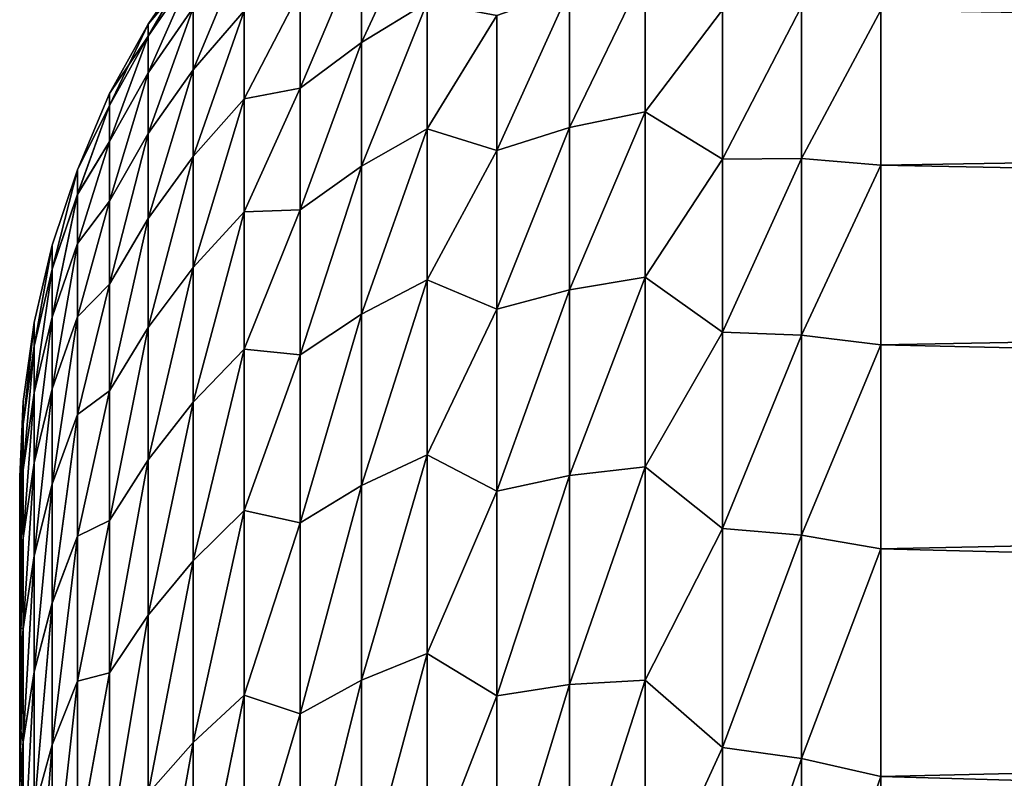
# Model space of a CAD drawing. Header units: metres. Extents: x -46 to 104, y -30 to 30.
# Tile 460 of 656: x 28 to 29.143, y 9.15 to 10.031. Entities that reach past the tile are written whole.
import ezdxf

# ---------------------------------------------------------------- set-up
doc = ezdxf.new("R2010")
doc.units = ezdxf.units.M
doc.layers.add('solid_26_000_502_XXX', color=7, linetype='CONTINUOUS')

msp = doc.modelspace()

# ---------------------------------------------------------------- linework, layer by layer
at = {"layer": 'solid_26_000_502_XXX'}
for points in [[(28.473164, 10.168503, 296.070404), (28.39691, 10.004354, 295.559723), (28.39691, 10.119899, 296.094818)], [(28.473164, 10.168503, 296.070404), (28.473164, 10.05057, 295.528595), (28.39691, 10.004354, 295.559723)], [(28.473164, 10.168503, 299.929596), (28.39691, 10.119899, 299.905182), (28.39691, 10.004354, 300.440277)], [(28.473164, 10.05057, 300.471405), (28.473164, 10.168503, 299.929596), (28.39691, 10.004354, 300.440277)], [(28.39691, 10.119899, 296.094818), (28.325811, 9.951012, 295.590546), (28.325811, 10.064287, 296.118988)], [(28.39691, 10.119899, 296.094818), (28.39691, 10.004354, 295.559723), (28.325811, 9.951012, 295.590546)], [(28.39691, 10.119899, 299.905182), (28.325811, 10.064287, 299.881012), (28.325811, 9.951012, 300.409454)], [(28.39691, 10.004354, 300.440277), (28.39691, 10.119899, 299.905182), (28.325811, 9.951012, 300.409454)], [(28.201468, 9.97226, 296.386475), (28.260479, 10.114372, 296.908142), (28.260479, 10.04108, 296.36618)], [(28.201468, 9.97226, 296.386475), (28.201468, 10.044241, 296.921722), (28.260479, 10.114372, 296.908142)], [(28.201468, 9.97228, 299.613403), (28.260479, 10.04108, 299.63382), (28.260479, 10.114372, 299.091858)], [(28.201468, 10.044252, 299.078156), (28.201468, 9.97228, 299.613403), (28.260479, 10.114372, 299.091858)], [(34.5, 9.950366, 301.352661), (34.5, 10.117248, 300.809143), (29, 10.041648, 301.068451)], [(34.5, 10.117248, 295.190857), (34.5, 9.950366, 294.647339), (29, 10.041648, 294.931549)], [(28.149282, 10.011462, 298.532684), (28.201468, 10.087518, 298.539825), (28.201468, 10.101952, 297.999939)], [(28.149282, 10.025624, 297.999939), (28.201468, 10.101952, 297.999939), (28.201468, 10.087512, 297.460052)], [(28.149282, 10.025624, 297.999939), (28.149282, 10.011462, 298.532684), (28.201468, 10.101952, 297.999939)], [(28.149282, 9.969012, 299.063904), (28.201468, 10.044252, 299.078156), (28.201468, 10.087518, 298.539825)], [(28.149282, 10.011462, 298.532684), (28.149282, 9.969012, 299.063904), (28.201468, 10.087518, 298.539825)], [(28.149282, 9.969002, 296.935974), (28.201468, 10.087512, 297.460052), (28.201468, 10.044241, 296.921722)], [(28.149282, 10.011456, 297.467224), (28.149282, 10.025624, 297.999939), (28.201468, 10.087512, 297.460052)], [(28.149282, 9.969002, 296.935974), (28.149282, 10.011456, 297.467224), (28.201468, 10.087512, 297.460052)], [(28.726152, 10.087124, 295.225372), (28.638491, 9.905324, 294.726044), (28.638491, 10.065413, 295.257416)], [(28.726152, 10.087124, 295.225372), (28.726152, 9.923703, 294.68808), (28.638491, 9.905324, 294.726044)], [(28.726152, 10.087124, 300.774628), (28.638491, 10.065413, 300.742584), (28.638491, 9.905324, 301.273956)], [(28.726152, 9.923703, 301.31192), (28.726152, 10.087124, 300.774628), (28.638491, 9.905324, 301.273956)], [(28.816154, 10.041993, 294.991547), (28.726152, 9.923703, 294.68808), (28.726152, 10.087124, 295.225372)], [(28.816154, 10.041993, 301.008453), (28.726152, 10.087124, 300.774628), (28.726152, 9.923703, 301.31192)], [(28.325811, 10.064287, 296.118988), (28.260479, 9.938766, 295.828918), (28.260479, 10.04108, 296.36618)], [(28.325811, 10.064287, 296.118988), (28.325811, 9.951012, 295.590546), (28.260479, 9.938766, 295.828918)], [(28.325811, 10.064287, 299.881012), (28.260479, 10.04108, 299.63382), (28.260479, 9.938766, 300.171082)], [(28.325811, 9.951012, 300.409454), (28.325811, 10.064287, 299.881012), (28.260479, 9.938766, 300.171082)], [(28.638491, 10.065413, 295.257416), (28.553921, 9.878837, 294.765106), (28.553921, 10.035635, 295.290405)], [(28.638491, 10.065413, 295.257416), (28.638491, 9.905324, 294.726044), (28.553921, 9.878837, 294.765106)], [(28.638491, 10.065413, 300.742584), (28.553921, 10.035635, 300.709595), (28.553921, 9.878837, 301.234894)], [(28.638491, 9.905324, 301.273956), (28.638491, 10.065413, 300.742584), (28.553921, 9.878837, 301.234894)], [(28.473164, 10.05057, 295.528595), (28.39691, 9.860538, 295.031525), (28.39691, 10.004354, 295.559723)], [(28.473164, 10.05057, 295.528595), (28.473164, 9.90379, 294.993866), (28.39691, 9.860538, 295.031525)], [(28.473164, 10.05057, 300.471405), (28.39691, 10.004354, 300.440277), (28.39691, 9.860538, 300.968475)], [(28.473164, 9.90379, 301.006134), (28.473164, 10.05057, 300.471405), (28.39691, 9.860538, 300.968475)], [(28.553921, 10.035635, 295.290405), (28.473164, 9.90379, 294.993866), (28.473164, 10.05057, 295.528595)], [(28.553921, 10.035635, 300.709595), (28.473164, 10.05057, 300.471405), (28.473164, 9.90379, 301.006134)], [(28.149282, 9.898395, 299.592133), (28.201468, 9.97228, 299.613403), (28.201468, 10.044252, 299.078156)], [(28.149282, 9.969012, 299.063904), (28.149282, 9.898395, 299.592133), (28.201468, 10.044252, 299.078156)], [(28.149282, 9.898378, 296.407745), (28.201468, 10.044241, 296.921722), (28.201468, 9.97226, 296.386475)], [(28.149282, 9.898378, 296.407745), (28.149282, 9.969002, 296.935974), (28.201468, 10.044241, 296.921722)], [(28.201468, 9.871778, 295.855835), (28.260479, 10.04108, 296.36618), (28.260479, 9.938766, 295.828918)], [(28.201468, 9.871778, 295.855835), (28.201468, 9.97226, 296.386475), (28.260479, 10.04108, 296.36618)], [(28.201468, 9.871803, 300.144043), (28.260479, 9.938766, 300.171082), (28.260479, 10.04108, 299.63382)], [(28.201468, 9.97228, 299.613403), (28.201468, 9.871803, 300.144043), (28.260479, 10.04108, 299.63382)], [(28.816154, 10.041993, 294.991547), (28.816154, 9.868791, 294.464569), (28.726152, 9.923703, 294.68808)], [(28.816154, 9.868791, 301.535431), (28.816154, 10.041993, 301.008453), (28.726152, 9.923703, 301.31192)], [(28.90773, 10.045985, 294.96048), (28.816154, 9.868791, 294.464569), (28.816154, 10.041993, 294.991547)], [(28.90773, 10.045985, 294.96048), (28.90773, 9.869366, 294.428436), (28.816154, 9.868791, 294.464569)], [(28.90773, 10.045985, 301.03952), (28.816154, 10.041993, 301.008453), (28.816154, 9.868791, 301.535431)], [(28.90773, 9.869366, 301.571564), (28.90773, 10.045985, 301.03952), (28.816154, 9.868791, 301.535431)], [(28.90773, 9.869366, 301.571564), (29, 10.041648, 301.068451), (28.90773, 10.045985, 301.03952)], [(28.90773, 10.045985, 294.96048), (29, 10.041648, 294.931549), (28.90773, 9.869366, 294.428436)], [(28.90773, 9.869366, 301.571564), (29, 9.861685, 301.605164), (29, 10.041648, 301.068451)], [(28.90773, 9.869366, 294.428436), (29, 10.041648, 294.931549), (29, 9.861685, 294.394836)], [(34.5, 9.950366, 301.352661), (29, 10.041648, 301.068451), (29, 9.861685, 301.605164)], [(34.5, 9.950366, 294.647339), (29, 9.861685, 294.394836), (29, 10.041648, 294.931549)], [(28.553921, 10.035635, 295.290405), (28.553921, 9.878837, 294.765106), (28.473164, 9.90379, 294.993866)], [(28.553921, 9.878837, 301.234894), (28.553921, 10.035635, 300.709595), (28.473164, 9.90379, 301.006134)], [(28.104372, 9.930932, 298.525055), (28.149282, 10.011462, 298.532684), (28.149282, 10.025624, 297.999939)], [(28.104372, 9.944802, 297.999908), (28.149282, 10.025624, 297.999939), (28.149282, 10.011456, 297.467224)], [(28.104372, 9.944802, 297.999908), (28.104372, 9.930932, 298.525055), (28.149282, 10.025624, 297.999939)], [(28.104372, 9.889349, 299.048737), (28.149282, 9.969012, 299.063904), (28.149282, 10.011462, 298.532684)], [(28.104372, 9.930932, 298.525055), (28.104372, 9.889349, 299.048737), (28.149282, 10.011462, 298.532684)], [(28.104372, 9.889332, 296.95108), (28.149282, 10.011456, 297.467224), (28.149282, 9.969002, 296.935974)], [(28.104372, 9.930923, 297.474762), (28.104372, 9.944802, 297.999908), (28.149282, 10.011456, 297.467224)], [(28.104372, 9.889332, 296.95108), (28.104372, 9.930923, 297.474762), (28.149282, 10.011456, 297.467224)], [(28.39691, 10.004354, 295.559723), (28.325811, 9.81001, 295.068817), (28.325811, 9.951012, 295.590546)], [(28.39691, 10.004354, 295.559723), (28.39691, 9.860538, 295.031525), (28.325811, 9.81001, 295.068817)], [(28.39691, 10.004354, 300.440277), (28.325811, 9.951012, 300.409454), (28.325811, 9.81001, 300.931183)], [(28.39691, 9.860538, 300.968475), (28.39691, 10.004354, 300.440277), (28.325811, 9.81001, 300.931183)], [(28.149282, 9.799808, 300.115875), (28.201468, 9.871803, 300.144043), (28.201468, 9.97228, 299.613403)], [(28.149282, 9.898395, 299.592133), (28.149282, 9.799808, 300.115875), (28.201468, 9.97228, 299.613403)], [(28.149282, 9.799786, 295.884033), (28.201468, 9.97226, 296.386475), (28.201468, 9.871778, 295.855835)], [(28.149282, 9.799786, 295.884033), (28.149282, 9.898378, 296.407745), (28.201468, 9.97226, 296.386475)], [(28.104372, 9.820171, 299.569489), (28.149282, 9.898395, 299.592133), (28.149282, 9.969012, 299.063904)], [(28.104372, 9.889349, 299.048737), (28.104372, 9.820171, 299.569489), (28.149282, 9.969012, 299.063904)], [(28.104372, 9.820146, 296.430328), (28.149282, 9.969002, 296.935974), (28.149282, 9.898378, 296.407745)], [(28.104372, 9.820146, 296.430328), (28.104372, 9.889332, 296.95108), (28.149282, 9.969002, 296.935974)], [(28.325811, 9.951012, 295.590546), (28.260479, 9.80773, 295.297943), (28.260479, 9.938766, 295.828918)], [(28.325811, 9.951012, 295.590546), (28.325811, 9.81001, 295.068817), (28.260479, 9.80773, 295.297943)], [(28.325811, 9.951012, 300.409454), (28.260479, 9.938766, 300.171082), (28.260479, 9.80773, 300.702057)], [(28.325811, 9.81001, 300.931183), (28.325811, 9.951012, 300.409454), (28.260479, 9.80773, 300.702057)], [(34.5, 9.754284, 301.886353), (34.5, 9.950366, 301.352661), (29, 9.861685, 301.605164)], [(34.5, 9.950366, 294.647339), (34.5, 9.754284, 294.113647), (29, 9.861685, 294.394836)], [(28.067062, 9.856474, 298.264984), (28.104372, 9.930932, 298.525055), (28.104372, 9.944802, 297.999908)], [(28.067066, 9.856468, 297.734406), (28.067062, 9.856474, 298.264984), (28.104372, 9.944802, 297.999908)], [(28.067066, 9.856468, 297.734406), (28.104372, 9.944802, 297.999908), (28.104372, 9.930923, 297.474762)], [(28.201468, 9.743081, 295.331329), (28.260479, 9.938766, 295.828918), (28.260479, 9.80773, 295.297943)], [(28.201468, 9.743081, 295.331329), (28.201468, 9.871778, 295.855835), (28.260479, 9.938766, 295.828918)], [(28.201468, 9.743112, 300.668549), (28.260479, 9.80773, 300.702057), (28.260479, 9.938766, 300.171082)], [(28.201468, 9.871803, 300.144043), (28.201468, 9.743112, 300.668549), (28.260479, 9.938766, 300.171082)], [(28.067057, 9.827939, 298.7948), (28.104372, 9.889349, 299.048737), (28.104372, 9.930932, 298.525055)], [(28.067062, 9.856474, 298.264984), (28.067057, 9.827939, 298.7948), (28.104372, 9.930932, 298.525055)], [(28.06707, 9.827921, 297.20459), (28.067066, 9.856468, 297.734406), (28.104372, 9.930923, 297.474762)], [(28.06707, 9.827921, 297.20459), (28.104372, 9.930923, 297.474762), (28.104372, 9.889332, 296.95108)], [(28.726152, 9.923703, 294.68808), (28.638491, 9.717203, 294.203918), (28.638491, 9.905324, 294.726044)], [(28.726152, 9.923703, 294.68808), (28.726152, 9.731688, 294.160339), (28.638491, 9.717203, 294.203918)], [(28.726152, 9.923703, 301.31192), (28.638491, 9.905324, 301.273956), (28.638491, 9.717203, 301.796082)], [(28.726152, 9.731688, 301.839661), (28.726152, 9.923703, 301.31192), (28.638491, 9.717203, 301.796082)], [(28.816154, 9.868791, 294.464569), (28.726152, 9.731688, 294.160339), (28.726152, 9.923703, 294.68808)], [(28.816154, 9.868791, 301.535431), (28.726152, 9.923703, 301.31192), (28.726152, 9.731688, 301.839661)], [(28.473164, 9.90379, 294.993866), (28.39691, 9.688856, 294.511719), (28.39691, 9.860538, 295.031525)], [(28.473164, 9.90379, 294.993866), (28.473164, 9.728583, 294.467804), (28.39691, 9.688856, 294.511719)], [(28.473164, 9.90379, 301.006134), (28.39691, 9.860538, 300.968475), (28.39691, 9.688856, 301.488281)], [(28.473164, 9.728583, 301.532196), (28.473164, 9.90379, 301.006134), (28.39691, 9.688856, 301.488281)], [(28.553921, 9.878837, 294.765106), (28.473164, 9.728583, 294.467804), (28.473164, 9.90379, 294.993866)], [(28.553921, 9.878837, 301.234894), (28.473164, 9.90379, 301.006134), (28.473164, 9.728583, 301.532196)], [(28.638491, 9.905324, 294.726044), (28.553921, 9.694565, 294.24884), (28.553921, 9.878837, 294.765106)], [(28.638491, 9.905324, 294.726044), (28.638491, 9.717203, 294.203918), (28.553921, 9.694565, 294.24884)], [(28.638491, 9.905324, 301.273956), (28.553921, 9.878837, 301.234894), (28.553921, 9.694565, 301.75116)], [(28.638491, 9.717203, 301.796082), (28.638491, 9.905324, 301.273956), (28.553921, 9.694565, 301.75116)], [(28.067053, 9.770946, 299.322327), (28.104372, 9.820171, 299.569489), (28.104372, 9.889349, 299.048737)], [(28.067057, 9.827939, 298.7948), (28.067053, 9.770946, 299.322327), (28.104372, 9.889349, 299.048737)], [(28.067074, 9.770914, 296.677063), (28.06707, 9.827921, 297.20459), (28.104372, 9.889332, 296.95108)], [(28.067074, 9.770914, 296.677063), (28.104372, 9.889332, 296.95108), (28.104372, 9.820146, 296.430328)], [(28.104372, 9.723591, 300.085876), (28.149282, 9.799808, 300.115875), (28.149282, 9.898395, 299.592133)], [(28.104372, 9.820171, 299.569489), (28.104372, 9.723591, 300.085876), (28.149282, 9.898395, 299.592133)], [(28.104372, 9.723557, 295.913971), (28.149282, 9.898378, 296.407745), (28.149282, 9.799786, 295.884033)], [(28.104372, 9.723557, 295.913971), (28.104372, 9.820146, 296.430328), (28.149282, 9.898378, 296.407745)], [(28.553921, 9.878837, 294.765106), (28.553921, 9.694565, 294.24884), (28.473164, 9.728583, 294.467804)], [(28.553921, 9.694565, 301.75116), (28.553921, 9.878837, 301.234894), (28.473164, 9.728583, 301.532196)], [(28.149282, 9.67353, 300.633606), (28.201468, 9.743112, 300.668549), (28.201468, 9.871803, 300.144043)], [(28.149282, 9.799808, 300.115875), (28.149282, 9.67353, 300.633606), (28.201468, 9.871803, 300.144043)], [(28.149282, 9.673503, 295.366272), (28.201468, 9.871778, 295.855835), (28.201468, 9.743081, 295.331329)], [(28.149282, 9.673503, 295.366272), (28.149282, 9.799786, 295.884033), (28.201468, 9.871778, 295.855835)], [(28.816154, 9.868791, 294.464569), (28.816154, 9.667954, 293.947479), (28.726152, 9.731688, 294.160339)], [(28.816154, 9.667954, 302.052521), (28.816154, 9.868791, 301.535431), (28.726152, 9.731688, 301.839661)], [(28.90773, 9.869366, 294.428436), (28.816154, 9.667954, 293.947479), (28.816154, 9.868791, 294.464569)], [(28.90773, 9.869366, 294.428436), (28.90773, 9.664589, 293.906586), (28.816154, 9.667954, 293.947479)], [(28.90773, 9.869366, 301.571564), (28.816154, 9.868791, 301.535431), (28.816154, 9.667954, 302.052521)], [(28.90773, 9.664589, 302.093414), (28.90773, 9.869366, 301.571564), (28.816154, 9.667954, 302.052521)], [(28.90773, 9.664589, 302.093414), (29, 9.861685, 301.605164), (28.90773, 9.869366, 301.571564)], [(28.90773, 9.869366, 294.428436), (29, 9.861685, 294.394836), (28.90773, 9.664589, 293.906586)], [(28.037838, 9.741123, 298.782166), (28.067057, 9.827939, 298.7948), (28.067062, 9.856474, 298.264984)], [(28.037838, 9.768992, 298.260864), (28.067062, 9.856474, 298.264984), (28.067066, 9.856468, 297.734406)], [(28.037838, 9.768992, 298.260864), (28.037838, 9.741123, 298.782166), (28.067062, 9.856474, 298.264984)], [(28.037838, 9.741096, 297.217499), (28.067066, 9.856468, 297.734406), (28.06707, 9.827921, 297.20459)], [(28.037838, 9.768984, 297.7388), (28.037838, 9.768992, 298.260864), (28.067066, 9.856468, 297.734406)], [(28.037838, 9.741096, 297.217499), (28.037838, 9.768984, 297.7388), (28.067066, 9.856468, 297.734406)], [(28.39691, 9.860538, 295.031525), (28.325811, 9.641675, 294.555267), (28.325811, 9.81001, 295.068817)], [(28.39691, 9.860538, 295.031525), (28.39691, 9.688856, 294.511719), (28.325811, 9.641675, 294.555267)], [(28.39691, 9.860538, 300.968475), (28.325811, 9.81001, 300.931183), (28.325811, 9.641675, 301.444733)], [(28.39691, 9.688856, 301.488281), (28.39691, 9.860538, 300.968475), (28.325811, 9.641675, 301.444733)], [(28.90773, 9.664589, 302.093414), (29, 9.653056, 302.131409), (29, 9.861685, 301.605164)], [(28.90773, 9.664589, 293.906586), (29, 9.861685, 294.394836), (29, 9.653056, 293.868591)], [(34.5, 9.754284, 301.886353), (29, 9.861685, 301.605164), (29, 9.653056, 302.131409)], [(34.5, 9.754284, 294.113647), (29, 9.653056, 293.868591), (29, 9.861685, 294.394836)], [(28.037838, 9.685453, 299.301239), (28.067053, 9.770946, 299.322327), (28.067057, 9.827939, 298.7948)], [(28.037838, 9.741123, 298.782166), (28.037838, 9.685453, 299.301239), (28.067057, 9.827939, 298.7948)], [(28.037838, 9.685409, 296.698425), (28.06707, 9.827921, 297.20459), (28.067074, 9.770914, 296.677063)], [(28.037838, 9.685409, 296.698425), (28.037838, 9.741096, 297.217499), (28.06707, 9.827921, 297.20459)], [(28.067049, 9.685658, 299.846008), (28.104372, 9.723591, 300.085876), (28.104372, 9.820171, 299.569489)], [(28.067053, 9.770946, 299.322327), (28.067049, 9.685658, 299.846008), (28.104372, 9.820171, 299.569489)], [(28.067078, 9.685615, 296.153381), (28.067074, 9.770914, 296.677063), (28.104372, 9.820146, 296.430328)], [(28.067078, 9.685615, 296.153381), (28.104372, 9.820146, 296.430328), (28.104372, 9.723557, 295.913971)], [(28.325811, 9.81001, 295.068817), (28.260479, 9.648346, 294.77478), (28.260479, 9.80773, 295.297943)], [(28.325811, 9.81001, 295.068817), (28.325811, 9.641675, 294.555267), (28.260479, 9.648346, 294.77478)], [(28.325811, 9.81001, 300.931183), (28.260479, 9.80773, 300.702057), (28.260479, 9.648346, 301.22522)], [(28.325811, 9.641675, 301.444733), (28.325811, 9.81001, 300.931183), (28.260479, 9.648346, 301.22522)], [(28.104372, 9.599877, 300.596436), (28.149282, 9.67353, 300.633606), (28.149282, 9.799808, 300.115875)], [(28.104372, 9.723591, 300.085876), (28.104372, 9.599877, 300.596436), (28.149282, 9.799808, 300.115875)], [(28.104372, 9.599834, 295.403412), (28.149282, 9.799786, 295.884033), (28.149282, 9.673503, 295.366272)], [(28.104372, 9.599834, 295.403412), (28.104372, 9.723557, 295.913971), (28.149282, 9.799786, 295.884033)], [(28.201468, 9.586536, 294.814453), (28.260479, 9.80773, 295.297943), (28.260479, 9.648346, 294.77478)], [(28.201468, 9.586536, 294.814453), (28.201468, 9.743081, 295.331329), (28.260479, 9.80773, 295.297943)], [(28.201468, 9.586573, 301.185455), (28.260479, 9.648346, 301.22522), (28.260479, 9.80773, 300.702057)], [(28.201468, 9.743112, 300.668549), (28.201468, 9.586573, 301.185455), (28.260479, 9.80773, 300.702057)], [(28.016783, 9.651859, 298.768982), (28.037838, 9.741123, 298.782166), (28.037838, 9.768992, 298.260864)], [(28.016783, 9.679046, 298.256439), (28.037838, 9.768992, 298.260864), (28.037838, 9.768984, 297.7388)], [(28.016783, 9.679046, 298.256439), (28.016783, 9.651859, 298.768982), (28.037838, 9.768992, 298.260864)], [(28.016783, 9.651833, 297.230713), (28.037838, 9.768984, 297.7388), (28.037838, 9.741096, 297.217499)], [(28.016783, 9.679037, 297.743225), (28.016783, 9.679046, 298.256439), (28.037838, 9.768984, 297.7388)], [(28.016783, 9.651833, 297.230713), (28.016783, 9.679037, 297.743225), (28.037838, 9.768984, 297.7388)], [(28.037838, 9.602144, 299.81662), (28.067049, 9.685658, 299.846008), (28.067053, 9.770946, 299.322327)], [(28.037838, 9.685453, 299.301239), (28.037838, 9.602144, 299.81662), (28.067053, 9.770946, 299.322327)], [(28.037838, 9.602081, 296.183044), (28.067074, 9.770914, 296.677063), (28.067078, 9.685615, 296.153381)], [(28.037838, 9.602081, 296.183044), (28.037838, 9.685409, 296.698425), (28.067074, 9.770914, 296.677063)], [(34.5, 9.529506, 302.408905), (34.5, 9.754284, 301.886353), (29, 9.653056, 302.131409)], [(34.5, 9.754284, 294.113647), (34.5, 9.529506, 293.591095), (29, 9.653056, 293.868591)], [(28.016783, 9.597553, 299.279327), (28.037838, 9.685453, 299.301239), (28.037838, 9.741123, 298.782166)], [(28.016783, 9.651859, 298.768982), (28.016783, 9.597553, 299.279327), (28.037838, 9.741123, 298.782166)], [(28.016783, 9.59751, 296.720367), (28.037838, 9.741096, 297.217499), (28.037838, 9.685409, 296.698425)], [(28.016783, 9.59751, 296.720367), (28.016783, 9.651833, 297.230713), (28.037838, 9.741096, 297.217499)], [(28.149282, 9.519919, 301.143921), (28.201468, 9.586573, 301.185455), (28.201468, 9.743112, 300.668549)], [(28.149282, 9.67353, 300.633606), (28.149282, 9.519919, 301.143921), (28.201468, 9.743112, 300.668549)], [(28.149282, 9.519887, 294.855988), (28.201468, 9.743081, 295.331329), (28.201468, 9.586536, 294.814453)], [(28.149282, 9.519887, 294.855988), (28.149282, 9.673503, 295.366272), (28.201468, 9.743081, 295.331329)], [(28.726152, 9.731688, 294.160339), (28.638491, 9.501583, 293.692535), (28.638491, 9.717203, 294.203918)], [(28.726152, 9.731688, 294.160339), (28.726152, 9.511631, 293.643677), (28.638491, 9.501583, 293.692535)], [(28.726152, 9.731688, 301.839661), (28.638491, 9.717203, 301.796082), (28.638491, 9.501583, 302.307465)], [(28.726152, 9.511631, 302.356323), (28.726152, 9.731688, 301.839661), (28.638491, 9.501583, 302.307465)], [(28.816154, 9.667954, 293.947479), (28.726152, 9.511631, 293.643677), (28.726152, 9.731688, 294.160339)], [(28.816154, 9.667954, 302.052521), (28.726152, 9.731688, 301.839661), (28.726152, 9.511631, 302.356323)], [(28.067045, 9.572324, 300.364349), (28.104372, 9.599877, 300.596436), (28.104372, 9.723591, 300.085876)], [(28.067049, 9.685658, 299.846008), (28.067045, 9.572324, 300.364349), (28.104372, 9.723591, 300.085876)], [(28.067081, 9.572268, 295.63504), (28.067078, 9.685615, 296.153381), (28.104372, 9.723557, 295.913971)], [(28.067081, 9.572268, 295.63504), (28.104372, 9.723557, 295.913971), (28.104372, 9.599834, 295.403412)], [(28.473164, 9.728583, 294.467804), (28.39691, 9.489794, 294.00177), (28.39691, 9.688856, 294.511719)], [(28.473164, 9.728583, 294.467804), (28.473164, 9.525454, 293.951843), (28.39691, 9.489794, 294.00177)], [(28.473164, 9.728583, 301.532196), (28.39691, 9.688856, 301.488281), (28.39691, 9.489794, 301.99823)], [(28.473164, 9.525454, 302.048157), (28.473164, 9.728583, 301.532196), (28.39691, 9.489794, 301.99823)], [(28.553921, 9.694565, 294.24884), (28.473164, 9.525454, 293.951843), (28.473164, 9.728583, 294.467804)], [(28.553921, 9.694565, 301.75116), (28.473164, 9.728583, 301.532196), (28.473164, 9.525454, 302.048157)], [(28.638491, 9.717203, 294.203918), (28.553921, 9.483332, 293.742981), (28.553921, 9.694565, 294.24884)], [(28.638491, 9.717203, 294.203918), (28.638491, 9.501583, 293.692535), (28.553921, 9.483332, 293.742981)], [(28.638491, 9.717203, 301.796082), (28.553921, 9.694565, 301.75116), (28.553921, 9.483332, 302.257019)], [(28.638491, 9.501583, 302.307465), (28.638491, 9.717203, 301.796082), (28.553921, 9.483332, 302.257019)], [(28.016783, 9.516281, 299.786072), (28.037838, 9.602144, 299.81662), (28.037838, 9.685453, 299.301239)], [(28.016783, 9.597553, 299.279327), (28.016783, 9.516281, 299.786072), (28.037838, 9.685453, 299.301239)], [(28.016783, 9.516221, 296.213593), (28.037838, 9.685409, 296.698425), (28.037838, 9.602081, 296.183044)], [(28.016783, 9.516221, 296.213593), (28.016783, 9.59751, 296.720367), (28.037838, 9.685409, 296.698425)], [(28.037838, 9.491431, 300.326813), (28.067045, 9.572324, 300.364349), (28.067049, 9.685658, 299.846008)], [(28.037838, 9.602144, 299.81662), (28.037838, 9.491431, 300.326813), (28.067049, 9.685658, 299.846008)], [(28.037838, 9.491351, 295.672882), (28.067078, 9.685615, 296.153381), (28.067081, 9.572268, 295.63504)], [(28.037838, 9.491351, 295.672882), (28.037838, 9.602081, 296.183044), (28.067078, 9.685615, 296.153381)], [(28.39691, 9.688856, 294.511719), (28.325811, 9.446476, 294.0513), (28.325811, 9.641675, 294.555267)], [(28.39691, 9.688856, 294.511719), (28.39691, 9.489794, 294.00177), (28.325811, 9.446476, 294.0513)], [(28.39691, 9.688856, 301.488281), (28.325811, 9.641675, 301.444733), (28.325811, 9.446476, 301.9487)], [(28.39691, 9.489794, 301.99823), (28.39691, 9.688856, 301.488281), (28.325811, 9.446476, 301.9487)], [(28.553921, 9.694565, 294.24884), (28.553921, 9.483332, 293.742981), (28.473164, 9.525454, 293.951843)], [(28.553921, 9.483332, 302.257019), (28.553921, 9.694565, 301.75116), (28.473164, 9.525454, 302.048157)], [(28.004135, 9.561048, 298.755493), (28.016783, 9.651859, 298.768982), (28.016783, 9.679046, 298.256439)], [(28.004135, 9.587539, 298.251984), (28.016783, 9.679046, 298.256439), (28.016783, 9.679037, 297.743225)], [(28.004135, 9.587539, 298.251984), (28.004135, 9.561048, 298.755493), (28.016783, 9.679046, 298.256439)], [(28.004135, 9.561029, 297.244293), (28.016783, 9.679037, 297.743225), (28.016783, 9.651833, 297.230713)], [(28.004135, 9.587533, 297.747772), (28.004135, 9.587539, 298.251984), (28.016783, 9.679037, 297.743225)], [(28.004135, 9.561029, 297.244293), (28.004135, 9.587533, 297.747772), (28.016783, 9.679037, 297.743225)], [(28.104372, 9.449376, 301.099731), (28.149282, 9.519919, 301.143921), (28.149282, 9.67353, 300.633606)], [(28.104372, 9.599877, 300.596436), (28.104372, 9.449376, 301.099731), (28.149282, 9.67353, 300.633606)], [(28.104372, 9.449326, 294.900116), (28.149282, 9.673503, 295.366272), (28.149282, 9.519887, 294.855988)], [(28.104372, 9.449326, 294.900116), (28.104372, 9.599834, 295.403412), (28.149282, 9.673503, 295.366272)], [(28.816154, 9.667954, 293.947479), (28.816154, 9.440046, 293.441711), (28.726152, 9.511631, 293.643677)], [(28.816154, 9.440046, 302.558289), (28.816154, 9.667954, 302.052521), (28.726152, 9.511631, 302.356323)], [(28.90773, 9.664589, 293.906586), (28.816154, 9.440046, 293.441711), (28.816154, 9.667954, 293.947479)], [(28.90773, 9.664589, 302.093414), (28.816154, 9.667954, 302.052521), (28.816154, 9.440046, 302.558289)], [(28.90773, 9.664589, 293.906586), (28.90773, 9.432241, 293.396393), (28.816154, 9.440046, 293.441711)], [(28.90773, 9.432241, 302.603607), (28.90773, 9.664589, 302.093414), (28.816154, 9.440046, 302.558289)], [(28.90773, 9.432241, 302.603607), (29, 9.653056, 302.131409), (28.90773, 9.664589, 302.093414)], [(28.90773, 9.664589, 293.906586), (29, 9.653056, 293.868591), (28.90773, 9.432241, 293.396393)], [(28.004135, 9.508133, 299.256897), (28.016783, 9.597553, 299.279327), (28.016783, 9.651859, 298.768982)], [(28.004135, 9.561048, 298.755493), (28.004135, 9.508133, 299.256897), (28.016783, 9.651859, 298.768982)], [(28.004135, 9.508102, 296.742859), (28.016783, 9.651833, 297.230713), (28.016783, 9.59751, 296.720367)], [(28.004135, 9.508102, 296.742859), (28.004135, 9.561029, 297.244293), (28.016783, 9.651833, 297.230713)], [(28.90773, 9.432241, 302.603607), (29, 9.41637, 302.64563), (29, 9.653056, 302.131409)], [(28.90773, 9.432241, 293.396393), (29, 9.653056, 293.868591), (29, 9.41637, 293.35437)], [(34.5, 9.529506, 302.408905), (29, 9.653056, 302.131409), (29, 9.41637, 302.64563)], [(34.5, 9.529506, 293.591095), (29, 9.41637, 293.35437), (29, 9.653056, 293.868591)], [(28.201468, 9.402592, 294.306671), (28.260479, 9.648346, 294.77478), (28.260479, 9.461078, 294.260925)], [(28.201468, 9.402592, 294.306671), (28.201468, 9.586536, 294.814453), (28.260479, 9.648346, 294.77478)], [(28.201468, 9.402634, 301.693237), (28.260479, 9.461078, 301.739075), (28.260479, 9.648346, 301.22522)], [(28.201468, 9.586573, 301.185455), (28.201468, 9.402634, 301.693237), (28.260479, 9.648346, 301.22522)], [(28.325811, 9.641675, 294.555267), (28.260479, 9.461078, 294.260925), (28.260479, 9.648346, 294.77478)], [(28.325811, 9.641675, 301.444733), (28.260479, 9.648346, 301.22522), (28.260479, 9.461078, 301.739075)], [(28.325811, 9.641675, 294.555267), (28.325811, 9.446476, 294.0513), (28.260479, 9.461078, 294.260925)], [(28.325811, 9.446476, 301.9487), (28.325811, 9.641675, 301.444733), (28.260479, 9.461078, 301.739075)], [(28.004135, 9.42894, 299.754852), (28.016783, 9.516281, 299.786072), (28.016783, 9.597553, 299.279327)], [(28.004135, 9.508133, 299.256897), (28.004135, 9.42894, 299.754852), (28.016783, 9.597553, 299.279327)], [(28.004135, 9.428898, 296.244934), (28.016783, 9.59751, 296.720367), (28.016783, 9.516221, 296.213593)], [(28.004135, 9.428898, 296.244934), (28.004135, 9.508102, 296.742859), (28.016783, 9.59751, 296.720367)], [(28.016783, 9.408272, 300.287811), (28.037838, 9.491431, 300.326813), (28.037838, 9.602144, 299.81662)], [(28.016783, 9.516281, 299.786072), (28.016783, 9.408272, 300.287811), (28.037838, 9.602144, 299.81662)], [(28.016783, 9.408195, 295.711853), (28.037838, 9.602081, 296.183044), (28.037838, 9.491351, 295.672882)], [(28.016783, 9.408195, 295.711853), (28.016783, 9.516221, 296.213593), (28.037838, 9.602081, 296.183044)], [(28.067041, 9.431272, 300.875824), (28.104372, 9.449376, 301.099731), (28.104372, 9.599877, 300.596436)], [(28.067045, 9.572324, 300.364349), (28.067041, 9.431272, 300.875824), (28.104372, 9.599877, 300.596436)], [(28.067085, 9.431202, 295.123566), (28.067081, 9.572268, 295.63504), (28.104372, 9.599834, 295.403412)], [(28.067085, 9.431202, 295.123566), (28.104372, 9.599834, 295.403412), (28.104372, 9.449326, 294.900116)], [(28.004135, 9.587539, 298.251984), (28, 9.5, 297.999664), (28, 9.49642, 298.260681)], [(28.004135, 9.587533, 297.747772), (28, 9.5, 297.999664), (28.004135, 9.587539, 298.251984)], [(28.004135, 9.587539, 298.251984), (28, 9.49642, 298.260681), (28, 9.485675, 298.521515)], [(28.004135, 9.587539, 298.251984), (28, 9.485675, 298.521515), (28.004135, 9.561048, 298.755493)], [(28.004135, 9.587533, 297.747772), (28, 9.496403, 297.738647), (28, 9.5, 297.999664)], [(28.004135, 9.561029, 297.244293), (28, 9.496403, 297.738647), (28.004135, 9.587533, 297.747772)], [(28.149282, 9.339409, 301.645355), (28.201468, 9.402634, 301.693237), (28.201468, 9.586573, 301.185455)], [(28.149282, 9.519919, 301.143921), (28.149282, 9.339409, 301.645355), (28.201468, 9.586573, 301.185455)], [(28.149282, 9.339371, 294.354553), (28.201468, 9.586536, 294.814453), (28.201468, 9.402592, 294.306671)], [(28.149282, 9.339371, 294.354553), (28.149282, 9.519887, 294.855988), (28.201468, 9.586536, 294.814453)], [(28.037838, 9.353632, 300.830353), (28.067041, 9.431272, 300.875824), (28.067045, 9.572324, 300.364349)], [(28.037838, 9.491431, 300.326813), (28.037838, 9.353632, 300.830353), (28.067045, 9.572324, 300.364349)], [(28.037838, 9.353535, 295.169342), (28.067081, 9.572268, 295.63504), (28.067085, 9.431202, 295.123566)], [(28.037838, 9.353535, 295.169342), (28.037838, 9.491351, 295.672882), (28.067081, 9.572268, 295.63504)], [(28.004135, 9.561048, 298.755493), (28, 9.485675, 298.521515), (28, 9.467763, 298.781921)], [(28.004135, 9.561048, 298.755493), (28, 9.467763, 298.781921), (28, 9.442705, 299.041779)], [(28.004135, 9.561048, 298.755493), (28, 9.442705, 299.041779), (28.004135, 9.508133, 299.256897)], [(28.004135, 9.561029, 297.244293), (28, 9.46771, 297.217407), (28, 9.485639, 297.477844)], [(28.004135, 9.508102, 296.742859), (28, 9.46771, 297.217407), (28.004135, 9.561029, 297.244293)], [(28.004135, 9.561029, 297.244293), (28, 9.485639, 297.477844), (28, 9.496403, 297.738647)], [(28.473164, 9.525454, 293.951843), (28.39691, 9.263912, 293.503113), (28.39691, 9.489794, 294.00177)], [(28.473164, 9.525454, 293.951843), (28.473164, 9.294984, 293.44751), (28.39691, 9.263912, 293.503113)], [(28.473164, 9.525454, 302.048157), (28.39691, 9.489794, 301.99823), (28.39691, 9.263912, 302.496887)], [(28.473164, 9.294985, 302.55249), (28.473164, 9.525454, 302.048157), (28.39691, 9.263912, 302.496887)], [(28.553921, 9.483332, 293.742981), (28.473164, 9.294984, 293.44751), (28.473164, 9.525454, 293.951843)], [(28.553921, 9.483332, 302.257019), (28.473164, 9.525454, 302.048157), (28.473164, 9.294985, 302.55249)], [(34.5, 9.276902, 302.918243), (34.5, 9.529506, 302.408905), (29, 9.41637, 302.64563)], [(34.5, 9.529506, 293.591095), (34.5, 9.276902, 293.081757), (29, 9.41637, 293.35437)], [(28.004135, 9.323689, 300.247955), (28.016783, 9.408272, 300.287811), (28.016783, 9.516281, 299.786072)], [(28.004135, 9.42894, 299.754852), (28.004135, 9.323689, 300.247955), (28.016783, 9.516281, 299.786072)], [(28.004135, 9.323634, 295.751831), (28.016783, 9.516221, 296.213593), (28.016783, 9.408195, 295.711853)], [(28.004135, 9.323634, 295.751831), (28.004135, 9.428898, 296.244934), (28.016783, 9.516221, 296.213593)], [(28.104372, 9.272507, 301.594391), (28.149282, 9.339409, 301.645355), (28.149282, 9.519919, 301.143921)], [(28.104372, 9.449376, 301.099731), (28.104372, 9.272507, 301.594391), (28.149282, 9.519919, 301.143921)], [(28.104372, 9.272448, 294.405457), (28.149282, 9.519887, 294.855988), (28.149282, 9.339371, 294.354553)], [(28.104372, 9.272448, 294.405457), (28.104372, 9.449326, 294.900116), (28.149282, 9.519887, 294.855988)], [(28.004135, 9.508133, 299.256897), (28, 9.442705, 299.041779), (28, 9.410518, 299.300812)], [(28.004135, 9.508133, 299.256897), (28, 9.410518, 299.300812), (28, 9.371222, 299.558899)], [(28.004135, 9.508133, 299.256897), (28, 9.371222, 299.558899), (28.004135, 9.42894, 299.754852)], [(28.004135, 9.508102, 296.742859), (28, 9.410429, 296.698547), (28, 9.442634, 296.957581)], [(28.004135, 9.428898, 296.244934), (28, 9.410429, 296.698547), (28.004135, 9.508102, 296.742859)], [(28.004135, 9.508102, 296.742859), (28, 9.442634, 296.957581), (28, 9.46771, 297.217407)], [(28.638491, 9.501583, 293.692535), (28.553921, 9.245726, 293.248962), (28.553921, 9.483332, 293.742981)], [(28.638491, 9.501583, 293.692535), (28.638491, 9.259073, 293.193359), (28.553921, 9.245726, 293.248962)], [(28.638491, 9.501583, 302.307465), (28.553921, 9.483332, 302.257019), (28.553921, 9.245726, 302.751038)], [(28.638491, 9.259073, 302.806641), (28.638491, 9.501583, 302.307465), (28.553921, 9.245726, 302.751038)], [(28.726152, 9.511631, 293.643677), (28.638491, 9.259073, 293.193359), (28.638491, 9.501583, 293.692535)], [(28.726152, 9.511631, 293.643677), (28.726152, 9.264167, 293.139557), (28.638491, 9.259073, 293.193359)], [(28.726152, 9.511631, 302.356323), (28.638491, 9.501583, 302.307465), (28.638491, 9.259073, 302.806641)], [(28.726152, 9.264167, 302.860443), (28.726152, 9.511631, 302.356323), (28.638491, 9.259073, 302.806641)], [(28.816154, 9.440046, 293.441711), (28.726152, 9.264167, 293.139557), (28.726152, 9.511631, 293.643677)], [(28.816154, 9.440046, 302.558289), (28.726152, 9.511631, 302.356323), (28.726152, 9.264167, 302.860443)], [(28, 6.996882, 297.791229), (28, 9.5, 297.999664), (28, 9.496403, 297.738647)], [(28, 6.996882, 298.208771), (28, 9.49642, 298.260681), (28, 9.5, 297.999664)], [(28, 7, 298), (28, 6.996882, 298.208771), (28, 9.5, 297.999664)], [(28, 6.996882, 297.791229), (28, 7, 298), (28, 9.5, 297.999664)], [(28, 6.98755, 298.417297), (28, 9.485675, 298.521515), (28, 9.49642, 298.260681)], [(28, 6.996882, 298.208771), (28, 6.98755, 298.417297), (28, 9.49642, 298.260681)], [(28, 6.98755, 297.582703), (28, 9.496403, 297.738647), (28, 9.485639, 297.477844)], [(28, 6.98755, 297.582703), (28, 6.996882, 297.791229), (28, 9.496403, 297.738647)], [(28.016783, 9.273827, 300.783142), (28.037838, 9.353632, 300.830353), (28.037838, 9.491431, 300.326813)], [(28.016783, 9.408272, 300.287811), (28.016783, 9.273827, 300.783142), (28.037838, 9.491431, 300.326813)], [(28.016783, 9.273733, 295.216553), (28.037838, 9.491351, 295.672882), (28.037838, 9.353535, 295.169342)], [(28.016783, 9.273733, 295.216553), (28.016783, 9.408195, 295.711853), (28.037838, 9.491351, 295.672882)], [(28.39691, 9.489794, 294.00177), (28.325811, 9.224957, 293.55835), (28.325811, 9.446476, 294.0513)], [(28.39691, 9.489794, 294.00177), (28.39691, 9.263912, 293.503113), (28.325811, 9.224957, 293.55835)], [(28.39691, 9.489794, 301.99823), (28.325811, 9.446476, 301.9487), (28.325811, 9.224957, 302.44165)], [(28.39691, 9.263912, 302.496887), (28.39691, 9.489794, 301.99823), (28.325811, 9.224957, 302.44165)], [(28, 6.950295, 298.832703), (28, 9.467763, 298.781921), (28, 9.485675, 298.521515)], [(28, 6.98755, 298.417297), (28, 6.950295, 298.832703), (28, 9.485675, 298.521515)], [(28, 6.98755, 297.582703), (28, 9.485639, 297.477844), (28, 9.46771, 297.217407)], [(28.553921, 9.483332, 293.742981), (28.553921, 9.245726, 293.248962), (28.473164, 9.294984, 293.44751)], [(28.553921, 9.245726, 302.751038), (28.553921, 9.483332, 302.257019), (28.473164, 9.294985, 302.55249)], [(28, 6.922369, 299.039581), (28, 9.442705, 299.041779), (28, 9.467763, 298.781921)], [(28, 6.950295, 298.832703), (28, 6.922369, 299.039581), (28, 9.467763, 298.781921)], [(28, 6.950295, 297.167297), (28, 9.46771, 297.217407), (28, 9.442634, 296.957581)], [(28, 6.950295, 297.167297), (28, 6.98755, 297.582703), (28, 9.46771, 297.217407)], [(28.201468, 9.191772, 293.809448), (28.260479, 9.461078, 294.260925), (28.260479, 9.246466, 293.757874)], [(28.201468, 9.191772, 293.809448), (28.201468, 9.402592, 294.306671), (28.260479, 9.461078, 294.260925)], [(28.201468, 9.191821, 302.19046), (28.260479, 9.246466, 302.242126), (28.260479, 9.461078, 301.739075)], [(28.201468, 9.402634, 301.693237), (28.201468, 9.191821, 302.19046), (28.260479, 9.461078, 301.739075)], [(28.325811, 9.446476, 294.0513), (28.260479, 9.246466, 293.757874), (28.260479, 9.461078, 294.260925)], [(28.325811, 9.446476, 301.9487), (28.260479, 9.461078, 301.739075), (28.260479, 9.246466, 302.242126)], [(28.067038, 9.26291, 301.378998), (28.104372, 9.272507, 301.594391), (28.104372, 9.449376, 301.099731)], [(28.067041, 9.431272, 300.875824), (28.067038, 9.26291, 301.378998), (28.104372, 9.449376, 301.099731)], [(28.067089, 9.262826, 294.620392), (28.067085, 9.431202, 295.123566), (28.104372, 9.449326, 294.900116)], [(28.067089, 9.262826, 294.620392), (28.104372, 9.449326, 294.900116), (28.104372, 9.272448, 294.405457)], [(28.325811, 9.446476, 294.0513), (28.325811, 9.224957, 293.55835), (28.260479, 9.246466, 293.757874)], [(28.325811, 9.224957, 302.44165), (28.325811, 9.446476, 301.9487), (28.260479, 9.246466, 302.242126)], [(28, 6.888287, 299.245605), (28, 9.410518, 299.300812), (28, 9.442705, 299.041779)], [(28, 6.922369, 299.039581), (28, 6.888287, 299.245605), (28, 9.442705, 299.041779)], [(28, 6.888287, 296.754395), (28, 9.442634, 296.957581), (28, 9.410429, 296.698547)], [(28, 6.922369, 296.960419), (28, 6.950295, 297.167297), (28, 9.442634, 296.957581)], [(28, 6.888287, 296.754395), (28, 6.922369, 296.960419), (28, 9.442634, 296.957581)], [(28.816154, 9.440046, 293.441711), (28.816154, 9.185703, 292.94873), (28.726152, 9.264167, 293.139557)], [(28.816154, 9.185703, 303.05127), (28.816154, 9.440046, 302.558289), (28.726152, 9.264167, 302.860443)], [(28.90773, 9.432241, 293.396393), (28.816154, 9.185703, 292.94873), (28.816154, 9.440046, 293.441711)], [(28.90773, 9.432241, 302.603607), (28.816154, 9.440046, 302.558289), (28.816154, 9.185703, 303.05127)], [(28.90773, 9.432241, 293.396393), (28.90773, 9.172984, 292.899323), (28.816154, 9.185703, 292.94873)], [(28.90773, 9.172984, 303.100677), (28.90773, 9.432241, 302.603607), (28.816154, 9.185703, 303.05127)], [(28.90773, 9.172984, 303.100677), (29, 9.41637, 302.64563), (28.90773, 9.432241, 302.603607)], [(28.90773, 9.432241, 293.396393), (29, 9.41637, 293.35437), (28.90773, 9.172984, 292.899323)], [(28.004135, 9.42894, 299.754852), (28, 9.371222, 299.558899), (28, 9.324857, 299.815765)], [(28.004135, 9.42894, 299.754852), (28, 9.324857, 299.815765), (28, 9.271442, 300.07132)], [(28.004135, 9.42894, 299.754852), (28, 9.271442, 300.07132), (28.004135, 9.323689, 300.247955)], [(28.004135, 9.428898, 296.244934), (28, 9.324733, 296.183594), (28, 9.371116, 296.44046)], [(28.004135, 9.323634, 295.751831), (28, 9.324733, 296.183594), (28.004135, 9.428898, 296.244934)], [(28.004135, 9.428898, 296.244934), (28, 9.371116, 296.44046), (28, 9.410429, 296.698547)], [(28.037838, 9.189139, 301.325806), (28.067038, 9.26291, 301.378998), (28.067041, 9.431272, 300.875824)], [(28.037838, 9.353632, 300.830353), (28.037838, 9.189139, 301.325806), (28.067041, 9.431272, 300.875824)], [(28.037838, 9.189025, 294.673889), (28.067085, 9.431202, 295.123566), (28.067089, 9.262826, 294.620392)], [(28.037838, 9.189025, 294.673889), (28.037838, 9.353535, 295.169342), (28.067085, 9.431202, 295.123566)], [(28, 6.848075, 299.45047), (28, 9.371222, 299.558899), (28, 9.410518, 299.300812)], [(28, 6.888287, 299.245605), (28, 6.848075, 299.45047), (28, 9.410518, 299.300812)], [(28, 6.848075, 296.54953), (28, 9.410429, 296.698547), (28, 9.371116, 296.44046)], [(28, 6.848075, 296.54953), (28, 6.888287, 296.754395), (28, 9.410429, 296.698547)], [(28.90773, 9.172984, 303.100677), (29, 9.152313, 303.146362), (29, 9.41637, 302.64563)], [(28.90773, 9.172984, 292.899323), (29, 9.41637, 293.35437), (29, 9.152313, 292.853638)], [(34.5, 9.276902, 302.918243), (29, 9.41637, 302.64563), (29, 9.152313, 303.146362)], [(34.5, 9.276902, 293.081757), (29, 9.152313, 292.853638), (29, 9.41637, 293.35437)], [(28.004135, 9.192668, 300.734833), (28.016783, 9.273827, 300.783142), (28.016783, 9.408272, 300.287811)], [(28.004135, 9.323689, 300.247955), (28.004135, 9.192668, 300.734833), (28.016783, 9.408272, 300.287811)], [(28.004135, 9.192602, 295.264954), (28.016783, 9.408195, 295.711853), (28.016783, 9.273733, 295.216553)], [(28.004135, 9.192602, 295.264954), (28.004135, 9.323634, 295.751831), (28.016783, 9.408195, 295.711853)], [(28.149282, 9.132509, 302.136475), (28.201468, 9.191821, 302.19046), (28.201468, 9.402634, 301.693237)], [(28.149282, 9.339409, 301.645355), (28.149282, 9.132509, 302.136475), (28.201468, 9.402634, 301.693237)], [(28.149282, 9.132466, 293.863434), (28.201468, 9.402592, 294.306671), (28.201468, 9.191772, 293.809448)], [(28.149282, 9.132466, 293.863434), (28.149282, 9.339371, 294.354553), (28.201468, 9.402592, 294.306671)], [(28, 6.801792, 299.653961), (28, 9.324857, 299.815765), (28, 9.371222, 299.558899)], [(28, 6.848075, 299.45047), (28, 6.801792, 299.653961), (28, 9.371222, 299.558899)], [(28, 6.801792, 296.346039), (28, 9.371116, 296.44046), (28, 9.324733, 296.183594)], [(28, 6.801792, 296.346039), (28, 6.848075, 296.54953), (28, 9.371116, 296.44046)], [(28.016783, 9.113326, 301.27063), (28.037838, 9.189139, 301.325806), (28.037838, 9.353632, 300.830353)], [(28.016783, 9.273827, 300.783142), (28.016783, 9.113326, 301.27063), (28.037838, 9.353632, 300.830353)], [(28.016783, 9.113215, 294.729065), (28.037838, 9.353535, 295.169342), (28.037838, 9.189025, 294.673889)], [(28.016783, 9.113215, 294.729065), (28.016783, 9.273733, 295.216553), (28.037838, 9.353535, 295.169342)], [(28.104372, 9.069763, 302.079041), (28.149282, 9.132509, 302.136475), (28.149282, 9.339409, 301.645355)], [(28.104372, 9.272507, 301.594391), (28.104372, 9.069763, 302.079041), (28.149282, 9.339409, 301.645355)], [(28.104372, 9.069696, 293.920807), (28.149282, 9.339371, 294.354553), (28.149282, 9.132466, 293.863434)], [(28.104372, 9.069696, 293.920807), (28.104372, 9.272448, 294.405457), (28.149282, 9.339371, 294.354553)], [(28, 6.69121, 300.056152), (28, 9.271442, 300.07132), (28, 9.324857, 299.815765)], [(28, 6.801792, 299.653961), (28, 6.69121, 300.056152), (28, 9.324857, 299.815765)], [(28, 6.69121, 295.943848), (28, 9.324733, 296.183594), (28, 9.271299, 295.92804)], [(28.004135, 9.323634, 295.751831), (28, 9.271299, 295.92804), (28, 9.324733, 296.183594)], [(28, 6.69121, 295.943848), (28, 6.801792, 296.346039), (28, 9.324733, 296.183594)], [(28.004135, 9.323689, 300.247955), (28, 9.271442, 300.07132), (28, 9.21104, 300.325226)], [(28.004135, 9.323689, 300.247955), (28, 9.21104, 300.325226), (28, 9.143665, 300.577484)], [(28.004135, 9.323689, 300.247955), (28, 9.143665, 300.577484), (28.004135, 9.192668, 300.734833)], [(28.004135, 9.323634, 295.751831), (28, 9.210879, 295.674133), (28, 9.271299, 295.92804)], [(28.004135, 9.192602, 295.264954), (28, 9.210879, 295.674133), (28.004135, 9.323634, 295.751831)], [(28.473164, 9.294985, 302.55249), (28.39691, 9.263912, 302.496887), (28.39691, 9.01185, 302.982819)], [(28.473164, 9.037836, 303.043732), (28.473164, 9.294985, 302.55249), (28.39691, 9.01185, 302.982819)], [(28.473164, 9.294984, 293.44751), (28.39691, 9.01185, 293.017181), (28.39691, 9.263912, 293.503113)], [(28.473164, 9.294984, 293.44751), (28.473164, 9.037836, 292.956268), (28.39691, 9.01185, 293.017181)], [(28.553921, 9.245726, 302.751038), (28.473164, 9.294985, 302.55249), (28.473164, 9.037836, 303.043732)], [(28.553921, 9.245726, 293.248962), (28.473164, 9.037836, 292.956268), (28.473164, 9.294984, 293.44751)], [(28.004135, 9.036242, 301.214142), (28.016783, 9.113326, 301.27063), (28.016783, 9.273827, 300.783142)], [(28.004135, 9.192668, 300.734833), (28.004135, 9.036242, 301.214142), (28.016783, 9.273827, 300.783142)], [(28.004135, 9.036165, 294.785645), (28.016783, 9.273733, 295.216553), (28.016783, 9.113215, 294.729065)], [(28.004135, 9.036165, 294.785645), (28.004135, 9.192602, 295.264954), (28.016783, 9.273733, 295.216553)], [(28.067034, 9.067725, 301.872375), (28.104372, 9.069763, 302.079041), (28.104372, 9.272507, 301.594391)], [(28.067038, 9.26291, 301.378998), (28.067034, 9.067725, 301.872375), (28.104372, 9.272507, 301.594391)], [(28.067093, 9.067628, 294.127014), (28.067089, 9.262826, 294.620392), (28.104372, 9.272448, 294.405457)], [(28.067093, 9.067628, 294.127014), (28.104372, 9.272448, 294.405457), (28.104372, 9.069696, 293.920807)], [(34.5, 8.997035, 303.413239), (34.5, 9.276902, 302.918243), (29, 9.152313, 303.146362)], [(34.5, 9.276902, 293.081757), (34.5, 8.997035, 292.586761), (29, 9.152313, 292.853638)], [(28, 6.62691, 300.254761), (28, 9.21104, 300.325226), (28, 9.271442, 300.07132)], [(28, 6.69121, 300.056152), (28, 6.62691, 300.254761), (28, 9.271442, 300.07132)], [(28, 6.62691, 295.745239), (28, 9.271299, 295.92804), (28, 9.210879, 295.674133)], [(28, 6.62691, 295.745239), (28, 6.69121, 295.943848), (28, 9.271299, 295.92804)], [(28.037838, 8.998422, 301.811768), (28.067034, 9.067725, 301.872375), (28.067038, 9.26291, 301.378998)], [(28.037838, 9.189139, 301.325806), (28.037838, 8.998422, 301.811768), (28.067038, 9.26291, 301.378998)], [(28.037838, 8.998291, 294.187897), (28.067089, 9.262826, 294.620392), (28.067093, 9.067628, 294.127014)], [(28.037838, 8.998291, 294.187897), (28.037838, 9.189025, 294.673889), (28.067089, 9.262826, 294.620392)], [(28.39691, 9.263912, 293.503113), (28.325811, 8.977735, 293.077759), (28.325811, 9.224957, 293.55835)], [(28.39691, 9.263912, 293.503113), (28.39691, 9.01185, 293.017181), (28.325811, 8.977735, 293.077759)], [(28.39691, 9.263912, 302.496887), (28.325811, 9.224957, 302.44165), (28.325811, 8.977735, 302.922241)], [(28.39691, 9.01185, 302.982819), (28.39691, 9.263912, 302.496887), (28.325811, 8.977735, 302.922241)], [(28.726152, 9.264167, 293.139557), (28.638491, 8.990361, 292.707764), (28.638491, 9.259073, 293.193359)], [(28.726152, 9.264167, 293.139557), (28.726152, 8.990007, 292.649445), (28.638491, 8.990361, 292.707764)], [(28.726152, 9.264167, 302.860443), (28.638491, 9.259073, 302.806641), (28.638491, 8.990361, 303.292236)], [(28.726152, 8.990007, 303.350555), (28.726152, 9.264167, 302.860443), (28.638491, 8.990361, 303.292236)], [(28.816154, 9.185703, 292.94873), (28.726152, 8.990007, 292.649445), (28.726152, 9.264167, 293.139557)], [(28.816154, 9.185703, 303.05127), (28.726152, 9.264167, 302.860443), (28.726152, 8.990007, 303.350555)], [(28.638491, 9.259073, 293.193359), (28.553921, 8.982406, 292.768158), (28.553921, 9.245726, 293.248962)], [(28.638491, 9.259073, 293.193359), (28.638491, 8.990361, 292.707764), (28.553921, 8.982406, 292.768158)], [(28.638491, 9.259073, 302.806641), (28.553921, 9.245726, 302.751038), (28.553921, 8.982406, 303.231842)], [(28.638491, 8.990361, 303.292236), (28.638491, 9.259073, 302.806641), (28.553921, 8.982406, 303.231842)], [(28.201468, 8.954682, 293.324188), (28.260479, 9.246466, 293.757874), (28.260479, 9.00513, 293.26712)], [(28.201468, 8.954682, 293.324188), (28.201468, 9.191772, 293.809448), (28.260479, 9.246466, 293.757874)], [(28.201468, 8.954736, 302.67569), (28.260479, 9.00513, 302.73288), (28.260479, 9.246466, 302.242126)], [(28.201468, 9.191821, 302.19046), (28.201468, 8.954736, 302.67569), (28.260479, 9.246466, 302.242126)], [(28.325811, 9.224957, 293.55835), (28.260479, 9.00513, 293.26712), (28.260479, 9.246466, 293.757874)], [(28.325811, 9.224957, 302.44165), (28.260479, 9.246466, 302.242126), (28.260479, 9.00513, 302.73288)], [(28.553921, 9.245726, 293.248962), (28.553921, 8.982406, 292.768158), (28.473164, 9.037836, 292.956268)], [(28.553921, 8.982406, 303.231842), (28.553921, 9.245726, 302.751038), (28.473164, 9.037836, 303.043732)], [(28.325811, 9.224957, 293.55835), (28.325811, 8.977735, 293.077759), (28.260479, 9.00513, 293.26712)], [(28.325811, 8.977735, 302.922241), (28.325811, 9.224957, 302.44165), (28.260479, 9.00513, 302.73288)], [(28, 6.556713, 300.451447), (28, 9.143665, 300.577484), (28, 9.21104, 300.325226)], [(28, 6.62691, 300.254761), (28, 6.556713, 300.451447), (28, 9.21104, 300.325226)], [(28, 6.556713, 295.548553), (28, 9.210879, 295.674133), (28, 9.143489, 295.421906)], [(28.004135, 9.192602, 295.264954), (28, 9.143489, 295.421906), (28, 9.210879, 295.674133)], [(28, 6.556713, 295.548553), (28, 6.62691, 295.745239), (28, 9.210879, 295.674133)], [(28.004135, 9.192668, 300.734833), (28, 9.143665, 300.577484), (28, 9.069408, 300.827698)], [(28.004135, 9.192668, 300.734833), (28, 9.069408, 300.827698), (28, 8.988278, 301.075836)], [(28.004135, 9.192668, 300.734833), (28, 8.988278, 301.075836), (28.004135, 9.036242, 301.214142)], [(28.004135, 9.192602, 295.264954), (28, 9.069214, 295.171692), (28, 9.143489, 295.421906)], [(28.004135, 9.036165, 294.785645), (28, 9.069214, 295.171692), (28.004135, 9.192602, 295.264954)], [(28.016783, 8.927218, 301.748932), (28.037838, 8.998422, 301.811768), (28.037838, 9.189139, 301.325806)], [(28.016783, 9.113326, 301.27063), (28.016783, 8.927218, 301.748932), (28.037838, 9.189139, 301.325806)], [(28.016783, 8.927093, 294.250763), (28.037838, 9.189025, 294.673889), (28.037838, 8.998291, 294.187897)], [(28.016783, 8.927093, 294.250763), (28.016783, 9.113215, 294.729065), (28.037838, 9.189025, 294.673889)], [(28.149282, 8.899804, 302.615906), (28.201468, 8.954736, 302.67569), (28.201468, 9.191821, 302.19046)], [(28.149282, 9.132509, 302.136475), (28.149282, 8.899804, 302.615906), (28.201468, 9.191821, 302.19046)], [(28.149282, 8.899756, 293.384003), (28.201468, 9.191772, 293.809448), (28.201468, 8.954682, 293.324188)], [(28.149282, 8.899756, 293.384003), (28.149282, 9.132466, 293.863434), (28.201468, 9.191772, 293.809448)], [(28.816154, 9.185703, 292.94873), (28.816154, 8.905639, 292.46991), (28.726152, 8.990007, 292.649445)], [(28.816154, 8.905639, 303.53009), (28.816154, 9.185703, 303.05127), (28.726152, 8.990007, 303.350555)], [(28.90773, 9.172984, 292.899323), (28.816154, 8.905639, 292.46991), (28.816154, 9.185703, 292.94873)], [(28.90773, 9.172984, 303.100677), (28.816154, 9.185703, 303.05127), (28.816154, 8.905639, 303.53009)], [(28.90773, 9.172984, 292.899323), (28.90773, 8.887558, 292.41684), (28.816154, 8.905639, 292.46991)], [(28.90773, 8.887558, 303.58316), (28.90773, 9.172984, 303.100677), (28.816154, 8.905639, 303.53009)], [(28.90773, 8.887558, 303.58316), (29, 9.152313, 303.146362), (28.90773, 9.172984, 303.100677)], [(28.90773, 9.172984, 292.899323), (29, 9.152313, 292.853638), (28.90773, 8.887558, 292.41684)], [(28.90773, 8.887558, 303.58316), (29, 8.861654, 303.632141), (29, 9.152313, 303.146362)], [(28.90773, 8.887558, 292.41684), (29, 9.152313, 292.853638), (29, 8.861654, 292.367859)], [(34.5, 8.997035, 303.413239), (29, 9.152313, 303.146362), (29, 8.861654, 303.632141)], [(34.5, 8.997035, 292.586761), (29, 8.861654, 292.367859), (29, 9.152313, 292.853638)]]:
    msp.add_3dface(points, dxfattribs=at)

doc.saveas('drawing.dxf')
